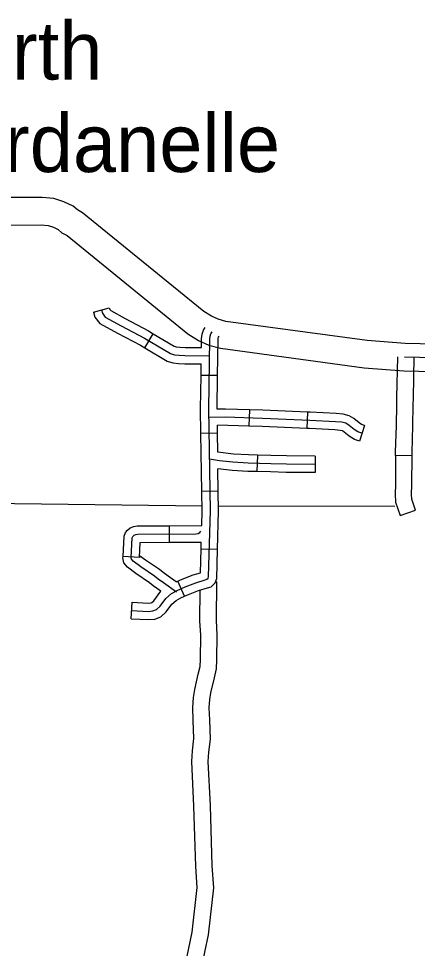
# Model space of a CAD drawing. Extents: x 1374139 to 1377472, y 1168351 to 1170484.
# Drawn here: x 1375296.7 to 1375369.3, y 1168797.3 to 1168966.7 of the extents above; entities that cross this region are included whole.
import ezdxf

# ---------------------------------------------------------------- set-up
doc = ezdxf.new("R2010")
doc.units = 0
doc.layers.add('Default', color=7, linetype='Continuous')

msp = doc.modelspace()

# ---------------------------------------------------------------- linework, layer by layer
at = {"layer": 'Default'}
for p, q in [((1375310.34, 1168913.18), (1375313.22, 1168914)), ((1375319.68, 1168906.68), (1375321.21, 1168909.26)), ((1375332.92, 1168901.63), (1375329.92, 1168901.67)), ((1375338.71, 1168895.4), (1375338.62, 1168892.4)), ((1375349.28, 1168894.98), (1375349.16, 1168891.99)), ((1375359.66, 1168892.56), (1375358.75, 1168889.7)), ((1375332.91, 1168891.11), (1375329.91, 1168891.07)), ((1375340.18, 1168887.14), (1375340.1, 1168884.14)), ((1375350.71, 1168886.95), (1375350.69, 1168883.95)), ((1375368.32, 1168887.03), (1375365.32, 1168887.05)), ((1375333.06, 1168880.55), (1375330.06, 1168880.51)), ((1375366.13, 1168876.11), (1375368.96, 1168877.11)), ((1375324.19, 1168871.26), (1375324.17, 1168874.26)), ((1375332.92, 1168869.94), (1375329.92, 1168870.02)), ((1375318.72, 1168868.5), (1375315.73, 1168868.66)), ((1375326.93, 1168861.44), (1375325.7, 1168864.17)), ((1375317.23, 1168857.33), (1375317.38, 1168860.32))]:
    msp.add_line(p, q, dxfattribs=at)
for points in [[(1375383.47, 1168907.13), (1375367.06, 1168907.5), (1375360.13, 1168907.99), (1375334.42, 1168911.51), (1375333.01, 1168911.89), (1375331.83, 1168912.43), (1375330.4, 1168913.31), (1375308.34, 1168931.31), (1375307.44, 1168931.8), (1375306.64, 1168932.48), (1375304.98, 1168933.28), (1375303.11, 1168933.9), (1375301.04, 1168934.09), (1375292.89, 1168934.06)], [(1375292.93, 1168929.06), (1375300.82, 1168929.09), (1375302.09, 1168928.97), (1375303.1, 1168928.64), (1375303.9, 1168928.25), (1375304.61, 1168927.65), (1375305.54, 1168927.15), (1375327.51, 1168909.22), (1375329.48, 1168908.01), (1375331.31, 1168907.17), (1375333.43, 1168906.6), (1375359.61, 1168903.02), (1375366.83, 1168902.5), (1375383.34, 1168902.13)], [(1375310.34, 1168913.18), (1375310.6, 1168912.26), (1375311.51, 1168911.13), (1375314.69, 1168909.36), (1375318.92, 1168907.14), (1375319.68, 1168906.68)], [(1375311.78, 1168913.59), (1375311.96, 1168912.97), (1375312.5, 1168912.29), (1375315.4, 1168910.68), (1375319.65, 1168908.45), (1375324.39, 1168905.63), (1375325.11, 1168905.41), (1375325.96, 1168905.32), (1375326.98, 1168905.27), (1375331.47, 1168905.22)], [(1375313.22, 1168914), (1375313.32, 1168913.67), (1375313.48, 1168913.46), (1375316.12, 1168912), (1375320.38, 1168909.76), (1375321.21, 1168909.26)], [(1375317.31, 1168858.83), (1375320.31, 1168858.67), (1375321.16, 1168858.74), (1375321.8, 1168858.99), (1375322.48, 1168859.62), (1375323.5, 1168861.02), (1375324.55, 1168861.93), (1375325.57, 1168862.47), (1375327.04, 1168863.13), (1375328.98, 1168863.89), (1375330.66, 1168864.41), (1375331, 1168864.51), (1375331.2, 1168864.7), (1375331.29, 1168864.95), (1375331.61, 1168877), (1375331.34, 1168895.59), (1375331.51, 1168908.24), (1375331.59, 1168908.82), (1375331.73, 1168909.24), (1375331.97, 1168909.62)], [(1375321.21, 1168909.26), (1375325.01, 1168907.01), (1375325.41, 1168906.88), (1375326.07, 1168906.81), (1375327.02, 1168906.77), (1375329.99, 1168906.74)], [(1375329.99, 1168906.74), (1375330.01, 1168908.35), (1375330.13, 1168909.17), (1375330.37, 1168909.88), (1375330.69, 1168910.41)], [(1375332.92, 1168901.63), (1375333.01, 1168908.12), (1375333.06, 1168908.48), (1375333.1, 1168908.6), (1375333.24, 1168908.84)], [(1375319.68, 1168906.68), (1375323.78, 1168904.25), (1375324.8, 1168903.93), (1375325.84, 1168903.82), (1375326.94, 1168903.77), (1375329.95, 1168903.74)], [(1375365.56, 1168897.63), (1375365.71, 1168905.02)], [(1375380.51, 1168904.7), (1375366.95, 1168905)], [(1375368.56, 1168897.57), (1375368.71, 1168904.96)], [(1375329.92, 1168901.67), (1375329.95, 1168903.74)], [(1375329.91, 1168891.07), (1375329.84, 1168895.59), (1375329.92, 1168901.67)], [(1375332.84, 1168895.51), (1375332.92, 1168901.63)], [(1375365.32, 1168887.05), (1375365.33, 1168887.66), (1375365.46, 1168892.55), (1375365.53, 1168896.26), (1375365.56, 1168897.63)], [(1375368.32, 1168887.03), (1375368.33, 1168887.61), (1375368.46, 1168892.48), (1375368.53, 1168896.21), (1375368.56, 1168897.57)], [(1375338.71, 1168895.4), (1375334.39, 1168895.53), (1375332.84, 1168895.51)], [(1375349.28, 1168894.98), (1375341.14, 1168895.33), (1375338.71, 1168895.4)], [(1375359.2, 1168891.13), (1375358.47, 1168891.37), (1375357.78, 1168891.83), (1375356.84, 1168892.56), (1375356.28, 1168892.93), (1375355.52, 1168893.13), (1375354.39, 1168893.23), (1375349.73, 1168893.46), (1375341.09, 1168893.83), (1375334.38, 1168894.03), (1375331.37, 1168893.99)], [(1375359.66, 1168892.56), (1375359.13, 1168892.73), (1375358.66, 1168893.05), (1375357.72, 1168893.79), (1375356.89, 1168894.32), (1375355.77, 1168894.61), (1375354.49, 1168894.73), (1375349.8, 1168894.96), (1375349.28, 1168894.98)], [(1375332.91, 1168891.11), (1375332.89, 1168892.57)], [(1375338.62, 1168892.4), (1375332.89, 1168892.57)], [(1375349.16, 1168891.99), (1375341.04, 1168892.33), (1375338.62, 1168892.4)], [(1375330.06, 1168880.51), (1375329.91, 1168891.07)], [(1375332.96, 1168887.66), (1375332.91, 1168891.11)], [(1375358.75, 1168889.7), (1375357.82, 1168890), (1375356.89, 1168890.62), (1375355.97, 1168891.34), (1375355.67, 1168891.54), (1375355.26, 1168891.65), (1375354.28, 1168891.73), (1375349.66, 1168891.96), (1375349.16, 1168891.99)], [(1375340.18, 1168887.14), (1375338.56, 1168887.18), (1375335.83, 1168887.34), (1375332.96, 1168887.66)], [(1375350.71, 1168886.95), (1375345.48, 1168886.98), (1375342.63, 1168887.08), (1375340.18, 1168887.14)], [(1375365.32, 1168887.05), (1375365.29, 1168881.8), (1375365.22, 1168880), (1375365.27, 1168878.55), (1375366.13, 1168876.11)], [(1375368.96, 1168877.11), (1375368.25, 1168879.11), (1375368.23, 1168879.99), (1375368.29, 1168881.73), (1375368.32, 1168887.03)], [(1375350.7, 1168885.45), (1375345.45, 1168885.48), (1375342.59, 1168885.58), (1375338.5, 1168885.68), (1375335.71, 1168885.85), (1375333.28, 1168886.11), (1375331.47, 1168886.38)], [(1375333.06, 1168880.55), (1375333, 1168884.63)], [(1375340.1, 1168884.14), (1375338.44, 1168884.18), (1375335.58, 1168884.35), (1375333, 1168884.63)], [(1375350.69, 1168883.95), (1375345.42, 1168883.98), (1375342.54, 1168884.08), (1375340.1, 1168884.14)], [(1375330.04, 1168874.3), (1375330.11, 1168877.01), (1375330.06, 1168880.51)], [(1375332.92, 1168869.94), (1375333.11, 1168876.99), (1375333.06, 1168880.55)], [(1375281.31, 1168878.49), (1375330.1, 1168877.89)], [(1375333.13, 1168877.88), (1375365.18, 1168877.86)], [(1375315.73, 1168868.66), (1375315.92, 1168872.38), (1375316.19, 1168873.05), (1375316.52, 1168873.49), (1375317.04, 1168873.9), (1375317.7, 1168874.14), (1375318.28, 1168874.23), (1375324.17, 1168874.26)], [(1375324.17, 1168874.26), (1375330.04, 1168874.3)], [(1375325.43, 1168862.15), (1375323.06, 1168863.85), (1375322.12, 1168864.54), (1375321.45, 1168865.06), (1375318.94, 1168866.8), (1375317.57, 1168867.81), (1375317.27, 1168868.18), (1375317.22, 1168868.48), (1375317.41, 1168872.05), (1375317.51, 1168872.3), (1375317.61, 1168872.44), (1375317.78, 1168872.57), (1375318.06, 1168872.68), (1375318.4, 1168872.73), (1375329, 1168872.79), (1375329.41, 1168872.84), (1375329.71, 1168873.03), (1375329.87, 1168873.28)], [(1375318.72, 1168868.5), (1375318.86, 1168871.23), (1375324.19, 1168871.26)], [(1375324.19, 1168871.26), (1375329.96, 1168871.3)], [(1375325.38, 1168864.03), (1375326.46, 1168864.51), (1375328.48, 1168865.3), (1375329.81, 1168865.72), (1375329.92, 1168870.02)], [(1375329.92, 1168870.02), (1375329.96, 1168871.3)], [(1375322.6, 1168862.33), (1375321.22, 1168863.34), (1375320.56, 1168863.85), (1375318.06, 1168865.58), (1375316.53, 1168866.71), (1375315.86, 1168867.54), (1375315.71, 1168868.4), (1375315.73, 1168868.66)], [(1375325.38, 1168864.03), (1375323.94, 1168865.06), (1375323.02, 1168865.74), (1375322.33, 1168866.27), (1375319.81, 1168868.02), (1375318.74, 1168868.81), (1375318.72, 1168868.5)], [(1375326.93, 1168861.44), (1375327.62, 1168861.75), (1375329.47, 1168862.47), (1375331.1, 1168862.97), (1375331.76, 1168863.17), (1375332.49, 1168863.84), (1375332.78, 1168864.67), (1375332.92, 1168869.94)], [(1375329.92, 1168793.43), (1375331.27, 1168799.73), (1375332.24, 1168808.31), (1375331.96, 1168812.33), (1375331.63, 1168823.29), (1375331.23, 1168831.3), (1375331.35, 1168832.99), (1375331.63, 1168835.37), (1375331.51, 1168838.92), (1375331.41, 1168841.11), (1375331.5, 1168842.63), (1375331.71, 1168843.85), (1375332.35, 1168846.55), (1375332.71, 1168848.21), (1375332.82, 1168849.82), (1375332.86, 1168854.39), (1375332.72, 1168857.01), (1375332.8, 1168864.13)], [(1375317.38, 1168860.32), (1375320.28, 1168860.18), (1375320.82, 1168860.22), (1375320.99, 1168860.29), (1375321.35, 1168860.62), (1375322.6, 1168862.33)], [(1375327, 1168794.09), (1375328.31, 1168800.22), (1375329.23, 1168808.38), (1375328.97, 1168812.18), (1375328.63, 1168823.17), (1375328.22, 1168831.34), (1375328.36, 1168833.28), (1375328.62, 1168835.49), (1375328.51, 1168838.8), (1375328.41, 1168841.13), (1375328.52, 1168842.98), (1375328.77, 1168844.45), (1375329.42, 1168847.21), (1375329.73, 1168848.64), (1375329.82, 1168849.93), (1375329.86, 1168854.32), (1375329.72, 1168856.95), (1375329.78, 1168862.59)], [(1375317.23, 1168857.33), (1375320.33, 1168857.17), (1375321.51, 1168857.26), (1375322.62, 1168857.7), (1375323.6, 1168858.61), (1375324.61, 1168859.99), (1375325.4, 1168860.68), (1375326.24, 1168861.12), (1375326.93, 1168861.44)]]:
    msp.add_lwpolyline(points, dxfattribs=at)

# ---------------------------------------------------------------- texts
for s, p in [('North', (1375277.46, 1168955.55)), ('Dardanelle', (1375276, 1168938.71))]:
    msp.add_text(s, height=10.56, dxfattribs=at).set_placement(p)

doc.saveas('drawing.dxf')
